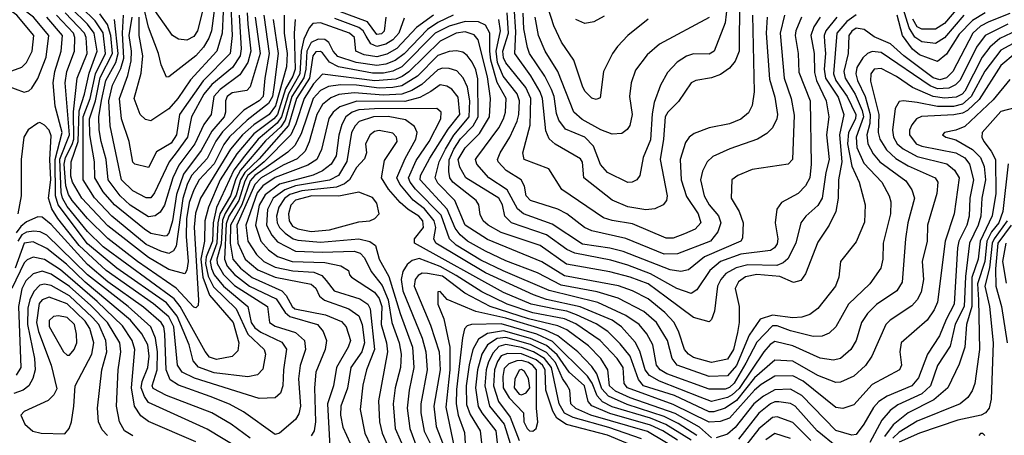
# Model space of a CAD drawing. Extents: x 501367 to 657802, y 482273 to 547541.
# Tile 357 of 656: x 601725 to 606080, y 518165 to 520004. Entities that reach past the tile are written whole.
import ezdxf

# ---------------------------------------------------------------- set-up
doc = ezdxf.new("R2010")
doc.units = 0

msp = doc.modelspace()

# ---------------------------------------------------------------- linework, layer by layer
at = {"layer": '0CON20XD'}
for points in [[(601745, 519683.9), (601765, 519689.1), (601779.2, 519700.7), (601805, 519744.4), (601841.8, 519838.2), (601854.5, 519935), (601786.4, 520015), (601682.4, 520095), (601652.9, 520125), (601641.2, 520145), (601634.5, 520205), (601620.6, 520225), (601555, 520255.8), (601495, 520255.9), (601475, 520240.7), (601466.9, 520223.1), (601487.9, 520135), (601481.5, 520025), (601529.5, 519869.5), (601564.4, 519815), (601645, 519727.1), (601665, 519713.8), (601745, 519683.9)], [(602629.4, 520135), (602620.1, 519945), (602597.7, 519865), (602481.1, 519738.9), (602424.2, 519655), (602385, 519609.6), (602305, 519556.7), (602282.3, 519562.3), (602257.5, 519585), (602231.7, 519655), (602262.9, 519767.2), (602269.3, 519845), (602253.3, 519935), (602253.6, 520015)], [(602597.9, 520135), (602573.1, 519955), (602562, 519922), (602537.9, 519882.1), (602505, 519844.3), (602385, 519751.1), (602375, 519750), (602350.3, 519805), (602339.5, 519855), (602295, 519971.1), (602272.4, 520065)], [(604863.5, 520145), (604845, 519990.8), (604796.9, 519865), (604775, 519851.3), (604705, 519853.5), (604675, 519843.5), (604633.2, 519816.8), (604590.1, 519769.9), (604559.6, 519715), (604532.1, 519637.9), (604522.8, 519587.2), (604515, 519472.9), (604483.3, 519395), (604467.5, 519315), (604454.1, 519295.9), (604434.7, 519285.3), (604415, 519283.3), (604325, 519328.2), (604293.5, 519363.5), (604263, 519445), (604225, 519484), (604139.7, 519519.7), (604109.3, 519559.3), (604099, 519589), (604088.9, 519665), (604077.3, 519695), (604048.4, 519755), (603980.7, 519855), (603970.7, 519880.7), (603955, 519963.3), (603952.6, 520032.6)], [(604505, 520006.2), (604415.5, 519935), (604369.1, 519885), (604347.5, 519855), (604307.1, 519775), (604292, 519658), (604275, 519651.4), (604255, 519657.1), (604225, 519687.5), (604215, 519710.8), (604176.8, 519825), (604122.2, 519905), (604087.4, 519977.4), (604037.7, 520135)], [(601675, 519772.3), (601735, 519793.8), (601755.6, 519814.4), (601780.2, 519865), (601788.4, 519935), (601712.5, 520025), (601585, 520115.7), (601565, 520119.2), (601535, 520094.2), (601518.9, 520051), (601516.9, 520015), (601535, 519940.5), (601585, 519847.6), (601655, 519776.1), (601675, 519772.3)], [(602658, 520095), (602665.1, 519934.9), (602656.8, 519855), (602536.4, 519733.6), (602432.4, 519585), (602418.3, 519495), (602395, 519458.5), (602330.7, 519419.3), (602295, 519350), (602235, 519365.6), (602225, 519374.4), (602209.5, 519465), (602175.1, 519565.1), (602166.9, 519655), (602203.2, 519756.8), (602217.6, 519822.4), (602219.1, 519865), (602209.4, 519935), (602223, 520015)], [(602554.5, 520125.5), (602511.1, 519955), (602495, 519929.2), (602465, 519913.2), (602427.6, 519917.6), (602401.2, 519935), (602305, 520070)], [(604908.5, 520095), (604907, 519865), (604889.6, 519820.4), (604865, 519790.3), (604825, 519762.5), (604785, 519747.1), (604715, 519734.6), (604695, 519724.6), (604638.4, 519641.6), (604591.4, 519595), (604580, 519575), (604573.4, 519475), (604557.9, 519385), (604588.2, 519225), (604586.1, 519205), (604571.1, 519185), (604535, 519167.6), (604495, 519163.5), (604415, 519175.6), (604346.1, 519206.1), (604220.4, 519305), (604215, 519373.3), (604205, 519388.8), (604093, 519453), (604067.7, 519477.7), (604052.3, 519512.3), (604036.9, 519655), (604026.7, 519685), (603986.5, 519756.5), (603915.8, 519855), (603918.9, 519951.1), (603912.7, 520062.7)], [(602846.4, 520005), (602869, 519855), (602850.8, 519715), (602843.6, 519665), (602825, 519633), (602730.8, 519559.2), (602653.5, 519486.5), (602628.5, 519451.5), (602585, 519367.1), (602519.1, 519295), (602495, 519251.1), (602475.1, 519194.9), (602463.6, 519123.6), (602461.3, 519045), (602470.6, 518935), (602465, 518895.7), (602455, 518879.1), (602385, 518899.5), (602295, 518951.4), (602115, 519092.9), (602000.4, 519215), (601958.6, 519285), (601951.7, 519311.7), (601952.5, 519375), (601984.6, 519465), (601988.3, 519601.7), (602012.5, 519675), (602031.8, 519768.2), (602068.5, 519865), (602055.1, 519945), (602025, 519983.8), (601952.9, 520055)], [(602805.3, 520025), (602829.2, 519855), (602808.9, 519745), (602801.6, 519665), (602785, 519644.7), (602715.9, 519604.1), (602622.4, 519507.6), (602593.2, 519466.8), (602555, 519390.4), (602485.7, 519314.3), (602466.1, 519275), (602446.6, 519213.4), (602417.7, 519002.3), (602405, 518981.8), (602385, 518969.4), (602349.4, 518979.4), (602285, 519009.9), (602133.2, 519135), (602056.6, 519216.6), (602005.7, 519295.7), (602006.5, 519575), (602036.6, 519655), (602060.1, 519765), (602105.4, 519855), (602095, 519945.9), (602058.7, 519998.7), (601998.6, 520058.6)], [(605901.6, 520025), (605815, 519924.4), (605775, 519899), (605715, 519906.7), (605685, 519926.8), (605659, 519969), (605633.1, 520053.1)], [(605875, 520057.2), (605815, 519988), (605775, 519962), (605715, 519962.2), (605695, 519972.1), (605675, 520006.7)], [(605107.7, 520025), (605089, 519945), (605106.8, 519745), (605137.4, 519655), (605151.2, 519581.2), (605142.9, 519385), (605124.6, 519365.4), (604965, 519341.5), (604900.8, 519315), (604875.6, 519295), (604872.3, 519215), (604906.8, 519155), (604924.7, 519105), (604922.2, 519037.8), (604914.5, 519025), (604754.7, 518955), (604682.7, 518897.3), (604649.2, 518890.8), (604602.1, 518897.9), (604395, 518978.8), (604335, 518993.8), (604215, 519010.7), (604080.3, 519100.3), (603953.4, 519145), (603927.5, 519167.5), (603881.3, 519251.3), (603799.7, 519305), (603746.9, 519365), (603741.2, 519385), (603746.4, 519395), (603844.3, 519525.7), (603865.5, 519565), (603873.3, 519595), (603876.7, 519655), (603837.1, 519727.1), (603809.5, 519825), (603803.9, 519865), (603805.1, 519945), (603785, 519980), (603754.3, 519994.3), (603695, 519996), (603625, 519975.5), (603563.5, 519945), (603415, 519795.1), (603375, 519776.9), (603335, 519767.7), (603285, 519767.5), (603135, 519796.4), (603096.2, 519816.2), (603065, 519857.3), (603055, 519863.8), (603035, 519862.5), (603021.4, 519845), (603006.4, 519745), (602949, 519655), (602913.7, 519536.3), (602785, 519388.8), (602721.2, 519328.8), (602701.7, 519295), (602682.2, 519227.8), (602633.8, 519146.2), (602622.8, 519117.2), (602616.8, 519013.2), (602597.3, 518945), (602598.2, 518925), (602626.9, 518876.9), (602675, 518827.8), (602821.1, 518735), (602830.7, 518665), (602855, 518649), (602945, 518620.4), (602984.3, 518585), (602989.8, 518545), (602965.7, 518474.3), (602958, 518415), (602967.4, 518295), (602959.4, 518260.6), (602945, 518234.6), (602875, 518174.5), (602855, 518169.1), (602715, 518269.3), (602652.8, 518302.8), (602567.4, 518337.4), (602427.6, 518387.6), (602391.5, 518411.5), (602372.6, 518455), (602367.3, 518615), (602362.1, 518645), (602351.4, 518665), (602272.4, 518732.4), (602114.8, 518844.8), (602025, 518920.4), (601865, 519098.8), (601825, 519130.6), (601805, 519131.7), (601755, 519109.7), (601730.4, 519089.6), (601709.4, 519060.6)], [(603641.7, 520025), (603575, 519992), (603529, 519961), (603425, 519853.1), (603385.8, 519824.2), (603345, 519807.9), (603305, 519801.1), (603213.8, 519815), (603131.8, 519841.8), (603111.3, 519865), (603092.9, 519902.9), (603075, 519916.7), (603045, 519918.5), (603015, 519903.5), (602995.7, 519864.3), (602991, 519785), (602982.6, 519747.4), (602929.1, 519665), (602899.7, 519560.3), (602879.8, 519530.2), (602811.7, 519468.3), (602701.5, 519338.5), (602680.5, 519299.5), (602658, 519225), (602610.3, 519145), (602601.2, 519105), (602597.8, 519015), (602568.2, 518935), (602573, 518903), (602585, 518875.4), (602627.3, 518825), (602734.2, 518735), (602749.4, 518665), (602765, 518640.9), (602791.2, 518621.2), (602885, 518577.4), (602905.9, 518545.9), (602892.7, 518455), (602889.7, 518385), (602878.1, 518351.9), (602855, 518330.7), (602785, 518328.1), (602498, 518418), (602444, 518445), (602423.5, 518475), (602407, 518645), (602385, 518688.9), (602317.4, 518747.3), (602107.2, 518895), (601988.8, 519005), (601894.3, 519124.3), (601867.8, 519167.8), (601852.6, 519215), (601863.5, 519295), (601858.4, 519385), (601865, 519490), (601855, 519516), (601835, 519538), (601815, 519548.7), (601805, 519546.2), (601763, 519517), (601743.3, 519485), (601731.1, 519385), (601731.5, 519225), (601717, 519145)], [(603555.9, 520025), (603479.7, 519970.3), (603392.7, 519877.3), (603348.6, 519851.4), (603305, 519839.7), (603248.5, 519848.5), (603211.3, 519865), (603206.2, 519925), (603184.1, 519945), (603055, 519989.8), (603022, 519988), (603005, 519968), (602981.8, 519918.2), (602969.7, 519865), (602963.8, 519765), (602913.6, 519676.4), (602883.9, 519575), (602864, 519546), (602779.9, 519475), (602719.2, 519400.8), (602672.1, 519337.9), (602596, 519174), (602580.3, 519105), (602577.8, 519025), (602549.6, 518955), (602547.1, 518925), (602559.3, 518869.3), (602582.3, 518822.3), (602682.4, 518725), (602733.6, 518613.6), (602806.9, 518545), (602812.6, 518525), (602801.3, 518458.7), (602777, 518433), (602735, 518424.8), (602585, 518442.3), (602516.2, 518466.2), (602492.1, 518495), (602475.4, 518565), (602422.1, 518692.2), (602375, 518751.6), (602155, 518904.9), (602025, 519012.3), (601895.1, 519185.1), (601883.9, 519225), (601881.5, 519385), (601913.4, 519505), (601882.3, 519622.3), (601873.2, 519725), (601880.5, 519775), (601909.1, 519865), (601914.6, 519935), (601844.9, 520015)], [(602943.9, 520005), (602939.2, 519945), (602943, 519785), (602932.8, 519755), (602900.9, 519699.1), (602865.9, 519585), (602849.3, 519565), (602761.3, 519498.7), (602685, 519411.5), (602612.3, 519295), (602559.8, 519175), (602544.4, 519115), (602542.9, 519025), (602526.3, 518945), (602535.3, 518865), (602565.2, 518785.2), (602670.1, 518665), (602694.8, 518575), (602690.6, 518539.4), (602665.2, 518514.8), (602595, 518501.5), (602565, 518511.7), (602545.7, 518535.7), (602434.9, 518734.9), (602408.9, 518768.9), (602095, 518999.6), (602025, 519066.9), (601935, 519177.8), (601915, 519214.4), (601909, 519239), (601902.7, 519387.3), (601945.5, 519495), (601926.4, 519725), (601934.1, 519775), (601968, 519865), (601969.6, 519925), (601963.4, 519945), (601887.8, 520025)], [(602894.3, 520025), (602895.7, 519945), (602907.6, 519855), (602906, 519795), (602856.2, 519623.8), (602828, 519585), (602760.6, 519539.4), (602710.2, 519495), (602658, 519432), (602525.1, 519215), (602502.1, 519147.9), (602496.7, 519086.7), (602516.6, 518763.4), (602515, 518740), (602505, 518728.8), (602495, 518732.7), (602416.9, 518816.9), (602246.9, 518935), (602115, 519035.7), (602025, 519124), (601957.6, 519205), (601941, 519231), (601928.9, 519268.9), (601922.3, 519365), (601928, 519395), (601958, 519452), (601964.1, 519475.9), (601963.1, 519596.9), (601979.3, 519745), (602023.4, 519855), (602018.8, 519925), (602011.6, 519945), (601927.1, 520035)], [(602766.8, 520015), (602788.6, 519855), (602745, 519706.5), (602729.2, 519690.8), (602665, 519680.6), (602643, 519665), (602635.5, 519645), (602635.5, 519595), (602629.4, 519575), (602575, 519511.7), (602527.4, 519425), (602449, 519321), (602418.9, 519231.1), (602401.1, 519115), (602385, 519060.3), (602375, 519048.6), (602365, 519046.8), (602305, 519057.8), (602276.8, 519076.8), (602144.5, 519185), (602095, 519242.8), (602057.9, 519305), (602056.5, 519375), (602035.4, 519494.6), (602033.7, 519565), (602059.9, 519645), (602081.8, 519748.2), (602135.3, 519855), (602128.9, 519935), (602113.2, 519983.2), (602080.3, 520030.3)], [(602731.1, 520035), (602734.2, 519985), (602747.2, 519865), (602734.6, 519815), (602699.3, 519760.7), (602611.5, 519695), (602583.6, 519665), (602572.7, 519585), (602539.6, 519540.4), (602500, 519455), (602428.7, 519361.3), (602402.3, 519305), (602365, 519183.6), (602346.6, 519153.4), (602324.2, 519135.8), (602295, 519131.6), (602213.6, 519183.6), (602169.8, 519225), (602116, 519295), (602108.1, 519385), (602085.1, 519465), (602077.3, 519517.3), (602075.3, 519575), (602087.2, 519647.3), (602106.5, 519735), (602150.5, 519815), (602161.4, 519855), (602144.5, 520005)], [(602696.6, 520025), (602705.5, 519875), (602700.1, 519845), (602666.6, 519793.4), (602575, 519718.1), (602540.4, 519675), (602484.5, 519575), (602467.6, 519485), (602417.4, 519415), (602385.9, 519375), (602321.2, 519238.8), (602305, 519215.8), (602285, 519215.7), (602225, 519246.9), (602175.6, 519295.6), (602124.9, 519535), (602119.9, 519645), (602135.9, 519714.1), (602171.9, 519788.1), (602185.7, 519834.3), (602180, 519945), (602184, 520025)], [(605182.7, 520015), (605157.9, 519955), (605154.8, 519934.8), (605168.9, 519855), (605171.8, 519771.8), (605221.2, 519645), (605225.9, 519365), (605219.3, 519305), (605201, 519269), (605168.5, 519235), (605095, 519195.6), (605074.1, 519165.9), (605065.9, 519105), (605077.7, 519035), (605075, 519012.9), (605063.4, 518995), (605046.3, 518983.7), (604915, 518967), (604825.3, 518935), (604776.9, 518895), (604720.7, 518809.3), (604695, 518792.6), (604631.8, 518815), (604515, 518879.9), (604415, 518918.5), (604339.6, 518939.6), (604180.9, 518970.9), (604145, 518987.5), (604055, 519052.2), (603900.7, 519105), (603871.1, 519135), (603861.1, 519185), (603844.1, 519215), (603698.3, 519305), (603671.4, 519351.4), (603665.1, 519385), (603695, 519437.7), (603759.2, 519500.8), (603802.8, 519575), (603808, 519655), (603795, 519752.2), (603753.4, 519915), (603735, 519938), (603695, 519950), (603655, 519944.9), (603585, 519909.9), (603446.9, 519773.1), (603417.5, 519752.5), (603388.4, 519741.6), (603296.6, 519733.4), (603065, 519763.1), (603025, 519720), (602983.3, 519655), (602947.2, 519542.8), (602924.6, 519495.4), (602806.9, 519375), (602735, 519314.6), (602720.8, 519289.2), (602694.1, 519204.1), (602650.6, 519135), (602638.4, 519101.6), (602631.2, 518945), (602643.4, 518913.4), (602675, 518876.9), (602741, 518825), (602859.9, 518769.9), (602899.4, 518709.4), (602920.4, 518690.4), (603042, 518655), (603067.6, 518625), (603082.8, 518585), (603075.8, 518545), (603035.7, 518445), (603028.7, 518375), (603033.2, 518225), (603027.1, 518185), (603015, 518163.2)], [(605265.1, 520014.9), (605237.9, 519972.1), (605224.5, 519935), (605238.5, 519855), (605240.6, 519770.6), (605248.9, 519735), (605292.8, 519645), (605303.2, 519575), (605294.2, 519494.2), (605305.9, 519385), (605291.3, 519328.7), (605274.1, 519215), (605255, 519182.2), (605202.7, 519135), (605179.5, 519105), (605157.7, 519015), (605123.1, 518946.9), (605102.1, 518927.9), (605073.5, 518916.5), (604945, 518919.1), (604894.1, 518905.9), (604848.9, 518881.1), (604825.6, 518855), (604811.3, 518825), (604797.8, 518715), (604785, 518678), (604775, 518668), (604705, 518687.3), (604585, 518776.8), (604505, 518835.1), (604425, 518865.1), (604335, 518888.2), (604143.3, 518923.3), (604027.8, 519005), (603855, 519062.8), (603796.9, 519095), (603775.3, 519115), (603761.7, 519141.7), (603755.8, 519185), (603743.7, 519205), (603641, 519285), (603627.1, 519305), (603623.2, 519333.2), (603624.6, 519384.6), (603645, 519432.1), (603675, 519476.5), (603731.2, 519535), (603752.9, 519575), (603752.2, 519742.2), (603742.8, 519782.8), (603726.1, 519816.1), (603705, 519845.9), (603685, 519860.5), (603656.9, 519866.9), (603625, 519863.4), (603575, 519846.4), (603485, 519754.9), (603415, 519712.3), (603375, 519703.6), (603315, 519701.5), (603215, 519714.3), (603143.5, 519716.5), (603091.2, 519708.8), (603055, 519690.9), (603022.8, 519655), (602970.7, 519499.3), (602941.9, 519448.1), (602911.6, 519418.4), (602765.6, 519315), (602745, 519292), (602707.2, 519185), (602657.3, 519095), (602656.5, 519015), (602668.2, 518945), (602701.3, 518905), (602753.9, 518863.9), (602884.9, 518804.9), (602903.9, 518783.9), (602929.7, 518735), (602942, 518725), (603078, 518698), (603148.6, 518668.6), (603169.4, 518645), (603187.9, 518585), (603177.6, 518555), (603127, 518465), (603112.5, 518385), (603086.8, 518305), (603097.2, 518115)], [(605339.3, 520015), (605290, 519955), (605283, 519935), (605284.9, 519905), (605288.7, 519855), (605283.9, 519785), (605289.7, 519745), (605345, 519661), (605370.1, 519585), (605351, 519495), (605361.1, 519375), (605346.4, 519295), (605345.8, 519215), (605334.2, 519155), (605304.8, 519095.2), (605255, 519019.4), (605200.3, 518879.7), (605179.8, 518850.2), (605147.9, 518842.1), (605087.4, 518867.4), (604985, 518876.8), (604935, 518866.4), (604904.2, 518845), (604890.2, 518815), (604907.6, 518735), (604907.3, 518665), (604899.3, 518620.7), (604882.7, 518545), (604855, 518501.7), (604785, 518487), (604705, 518510.2), (604683.8, 518523.8), (604665.6, 518545.6), (604641.2, 518621.2), (604619.8, 518665), (604578.9, 518708.9), (604505, 518769.7), (604435, 518804.5), (604373, 518827), (604135, 518871.4), (604035, 518933.6), (603795, 519032), (603695.2, 519095), (603649.8, 519205), (603575, 519281.7), (603562.7, 519305), (603581, 519375), (603608.5, 519431.5), (603645.9, 519494.1), (603713.9, 519575), (603715.6, 519645.6), (603706.4, 519706.4), (603687, 519747), (603658.2, 519778.2), (603625, 519789), (603595, 519790), (603575, 519782.5), (603503.1, 519716.9), (603458.9, 519691.1), (603415.2, 519674.8), (603335, 519670), (603205, 519680.7), (603136.8, 519673.2), (603101.1, 519658.9), (603065, 519628.4), (603039.2, 519585), (603005.7, 519464.3), (602987.5, 519422.5), (602951.8, 519388.2), (602890.2, 519360.2), (602792.6, 519305), (602764.9, 519275.1), (602686.3, 519095), (602690.3, 519015), (602722.7, 518945), (602777.8, 518897.8), (602855, 518864.4), (603015, 518833.9), (603035, 518816), (603051.4, 518781.4), (603072.7, 518762.7), (603181.5, 518725), (603225, 518694.3), (603240.6, 518655), (603249.7, 518575), (603239.1, 518535), (603189.3, 518465), (603175.4, 518374.6), (603145.2, 518295), (603143.4, 518255), (603155, 518201.9), (603203.7, 518095)], [(605425, 520025.8), (605384.1, 519995.9), (605339.9, 519945), (605325.1, 519765.1), (605334.9, 519735), (605385.1, 519665.1), (605423.9, 519585), (605421.4, 519565), (605390.6, 519505), (605386.7, 519455), (605406.2, 519356.2), (605438.8, 519285), (605464.1, 519185), (605461.9, 519108.1), (605425, 519021.9), (605356.2, 518935), (605347.7, 518865), (605334, 518825), (605255, 518726.9), (605220, 518700), (605185, 518688.7), (605145, 518685.5), (605055, 518696.8), (605000.1, 518679.9), (604951.1, 518608.9), (604895, 518473.7), (604855, 518428.1), (604775, 518425.1), (604632.7, 518475), (604610.4, 518505), (604590.3, 518585), (604541.3, 518665), (604485, 518712.7), (604371.6, 518771.6), (604279.9, 518799.9), (604120.3, 518830.3), (604015, 518884.6), (603875, 518937.6), (603785, 518980.8), (603706.1, 519025), (603672.8, 519052.8), (603651.8, 519081.8), (603616, 519166), (603496.9, 519295), (603498.3, 519315), (603539.2, 519390.9), (603620.5, 519519.5), (603672.4, 519585), (603665, 519661.5), (603636.8, 519696.8), (603615, 519709.6), (603585, 519716.4), (603543.4, 519686.6), (603495, 519660.5), (603428.3, 519641.7), (603215.7, 519644.3), (603140.9, 519619.1), (603111, 519595), (603092.8, 519567.2), (603059.6, 519430.4), (603039.1, 519385), (603000.1, 519359.9), (602855, 519306.2), (602801, 519269), (602775, 519238.2), (602724.9, 519095), (602734.9, 519025), (602772.8, 518965), (602804.9, 518934.9), (602855, 518909.6), (602933.3, 518893.3), (603026.7, 518886.7), (603061.8, 518871.8), (603080.3, 518850.3), (603116.7, 518805), (603229.1, 518769.1), (603265.7, 518745), (603275.5, 518725.5), (603294.6, 518545), (603259.3, 518455), (603242.2, 518387.8), (603230.8, 518279.2), (603251.2, 518175), (603326.5, 518015)], [(606105, 520031.4), (606011.6, 519995), (605975, 519975.4), (605940.6, 519945), (605851.9, 519775), (605825, 519746.5), (605795, 519738.9), (605765, 519747.6), (605635.1, 519845.1), (605577.3, 519897.3), (605505, 519927.9), (605460.4, 519960.4), (605425, 519966.1), (605405, 519954.1), (605392.9, 519935), (605389.6, 519855), (605369.6, 519775), (605375.6, 519745), (605420.8, 519675), (605452, 519602), (605457.5, 519575), (605424.9, 519485.1), (605428.1, 519438.1), (605459.1, 519369.1), (605537.8, 519285), (605570.8, 519225), (605577.7, 519197.7), (605576.1, 519145), (605544.7, 519015), (605543.1, 518945), (605533.2, 518905), (605485.4, 518835), (605390.6, 518745), (605335, 518645.5), (605305, 518616.9), (605275, 518603.7), (605235, 518602.6), (605135, 518627.2), (605075, 518649.7), (605055, 518649.5), (604985, 518576.8), (604937.5, 518485), (604885, 518396.3), (604865, 518376.5), (604845, 518369.9), (604775, 518369.5), (604588, 518438), (604557.7, 518455), (604542.3, 518475), (604525.9, 518565), (604499.2, 518615), (604464.8, 518655), (604406.2, 518696.2), (604282.7, 518752.7), (604066.7, 518806.7), (603863.8, 518893.8), (603765, 518939.9), (603655, 519006.9), (603625.5, 519034.5), (603589.1, 519139.1), (603475.1, 519255.1), (603451.5, 519285), (603445.1, 519305), (603479.3, 519380.7), (603536, 519465), (603588.4, 519565), (603590, 519595), (603570.7, 519610.7), (603295, 519610.2), (603225, 519605.5), (603195.2, 519595), (603167.7, 519575), (603149.7, 519540.3), (603136.1, 519493.9), (603125, 519401.9), (603103.2, 519365), (603063.9, 519336.1), (603022.9, 519317.1), (602873.7, 519276.3), (602810.7, 519229.3), (602785, 519183.5), (602768.8, 519095), (602791.9, 519025), (602825, 518986.6), (602865, 518957), (602930.5, 518935), (603075, 518929.9), (603146, 518915), (603178.8, 518895), (603183.8, 518875), (603193.3, 518865), (603295, 518798.2), (603315, 518770.2), (603326.9, 518735), (603323.3, 518655), (603348.1, 518575), (603351.7, 518535), (603312, 518318), (603316.5, 518225), (603328, 518175), (603394.8, 518025)], [(603425, 520010.4), (603402.5, 519945), (603375, 519915.1), (603345, 519896.3), (603305, 519885.1), (603278.2, 519898.2), (603258.2, 519931.8), (603243.7, 519955), (603225, 519970.3), (603119.6, 520009.6)], [(603344, 520015), (603336.9, 519953.1), (603325, 519941.7), (603305, 519938.5), (603264.1, 519994.1), (603133, 520043)], [(605030.6, 520015), (605027, 519945), (605040.9, 519740.9), (605065, 519660.8), (605076.7, 519585), (605073.9, 519565), (605055, 519525.5), (605029.8, 519500.2), (604988.1, 519475), (604866.4, 519433.6), (604791.4, 519398.6), (604765.4, 519375), (604745, 519334.2), (604736.8, 519295), (604752, 519225), (604775, 519184.7), (604816.2, 519136.2), (604826, 519105), (604812.9, 519065), (604780.4, 519025), (604635, 518967.9), (604575, 518966.7), (604406.3, 519036.3), (604255, 519070.2), (604224, 519085), (604144.5, 519145.5), (604105, 519165.6), (603983.8, 519205), (603965.9, 519225), (603957.5, 519267.5), (603942.9, 519295), (603877.2, 519337.2), (603841.2, 519375), (603839.2, 519385), (603849.8, 519415), (603892.5, 519485), (603925.2, 519555), (603933.4, 519585), (603936.5, 519645), (603926.1, 519676.1), (603864.2, 519755), (603839.1, 519815), (603831.9, 519865), (603851.6, 519955), (603844.5, 520004.5)], [(604966.4, 520025), (604973.6, 519685), (604965.4, 519625), (604948.3, 519591.7), (604915, 519564.7), (604865, 519542.9), (604775, 519526.5), (604708.6, 519501.4), (604686.5, 519485), (604669.5, 519460.5), (604646.3, 519385), (604651.1, 519295), (604675, 519222.7), (604726, 519145), (604737.2, 519105), (604713.1, 519076.9), (604665, 519057), (604615, 519037.6), (604585, 519037.5), (604435, 519101.5), (604345, 519115.2), (604307.9, 519127.9), (604123.6, 519253.6), (604064.8, 519344.8), (603956.7, 519385), (603950, 519415), (603982.6, 519537.4), (603986.6, 519655), (603963.2, 519705), (603875, 519814), (603865, 519836.2), (603862, 519865), (603886.7, 519945), (603881.4, 520035)], [(604775, 520014.1), (604555, 519896.5), (604500.5, 519849.5), (604449.2, 519780.8), (604430.3, 519725), (604421.9, 519665), (604434.2, 519585), (604423.8, 519536.2), (604412, 519518), (604388.8, 519501.2), (604345, 519497.2), (604295, 519516.6), (604212.3, 519562.3), (604176.8, 519595), (604105.4, 519775.4), (604050, 519865), (604019.3, 519935), (604005.2, 520015)], [(604309.9, 520020.1), (604265, 519994.1), (604225, 519987.5), (604185.5, 520005)], [(605995, 520035.1), (605940, 520000), (605880.9, 519940.9), (605825, 519852.1), (605785, 519819.2), (605705, 519848.9), (605673.5, 519873.5), (605629.3, 519935), (605605.8, 520025)], [(606095, 519984.7), (605995, 519934.8), (605957.1, 519882.9), (605885, 519736), (605864.4, 519715.6), (605835, 519701.9), (605785, 519698.6), (605751.5, 519711.5), (605535, 519858.8), (605495, 519863), (605475.4, 519854.6), (605454.6, 519835.4), (605427.8, 519792.2), (605423.4, 519765), (605430.5, 519735), (605464, 519664), (605487, 519585), (605484.9, 519545.1), (605472.7, 519495), (605476.1, 519455), (605500.5, 519410.5), (605529.8, 519375), (605645, 519291.8), (605670.8, 519250.8), (605683.3, 519215), (605654, 519105), (605642.9, 519035), (605627.7, 518842.3), (605604.6, 518805), (605515, 518744.7), (605475.2, 518704.8), (605448.8, 518665), (605425.5, 518584.5), (605400.8, 518545), (605354.8, 518505.2), (605325, 518497.3), (605265, 518507.3), (605145, 518560.8), (605065, 518579.8), (605045, 518567.2), (605015.9, 518534.1), (604906.9, 518373.1), (604876.1, 518343.9), (604855, 518332), (604785, 518315.7), (604734.7, 518334.7), (604554.9, 518404.9), (604510.2, 518430.2), (604491.2, 518455), (604468.4, 518538.4), (604447.3, 518577.3), (604387.3, 518645), (604345.7, 518675), (604204.3, 518734.3), (604055, 518766.8), (603997.6, 518787.6), (603785, 518883.7), (603566.1, 519015), (603557, 519035), (603565.4, 519085), (603558.1, 519115), (603515, 519167.3), (603466.1, 519206.1), (603406.2, 519276.2), (603393.7, 519305), (603429.9, 519390.1), (603477.4, 519475), (603483.3, 519505), (603471.6, 519531.6), (603431.3, 519561.3), (603355, 519575.5), (603290.6, 519575), (603226.4, 519553.6), (603208.6, 519535), (603193.5, 519505), (603172.8, 519377.2), (603135, 519314.4), (603095.5, 519294.5), (602945, 519269.9), (602897.8, 519252.2), (602846.3, 519215), (602821.6, 519165), (602816.3, 519095), (602840.4, 519050.4), (602865, 519021.2), (602945, 518980.4), (603063.7, 518976.3), (603205, 518980), (603231.3, 518971.3), (603250.6, 518950.6), (603280.4, 518890.4), (603327.8, 518827.8), (603355.3, 518765), (603371.5, 518665), (603403.7, 518575), (603412.3, 518525), (603410.2, 518465), (603385.5, 518375), (603377.1, 518305), (603386.5, 518195), (603429.6, 518095)], [(606135, 519956.8), (606059.6, 519920.4), (606016.7, 519883.3), (605982, 519838), (605905, 519688.5), (605893.5, 519675), (605867.8, 519662.2), (605815, 519657.3), (605764.9, 519664.9), (605674.3, 519704.3), (605603.5, 519753.5), (605535, 519788.8), (605505, 519785.7), (605490.2, 519765), (605487.6, 519732.4), (605525.1, 519585), (605522.8, 519505), (605529, 519475), (605558.4, 519428.4), (605600.1, 519390.1), (605655, 519358), (605774.6, 519305), (605785.3, 519285), (605782.2, 519235), (605740.7, 519095), (605739.3, 519025), (605716.2, 518935), (605723.2, 518855), (605712, 518798), (605694.8, 518765.2), (605671.4, 518738.6), (605574.6, 518675.4), (605555.3, 518655), (605493.8, 518516.2), (605466.1, 518473.9), (605415, 518427.7), (605355, 518400.2), (605335, 518398.6), (605255, 518430.7), (605145, 518493.8), (605065, 518498.4), (604975, 518420), (604895, 518318.7), (604845, 518285.6), (604795, 518269.1), (604775, 518268.6), (604620.9, 518340.9), (604483.6, 518385), (604462.8, 518412.8), (604425, 518515.2), (604380.8, 518570.8), (604326, 518625), (604275, 518658.9), (604188.5, 518698.5), (604145, 518714.4), (604095, 518723), (603987.3, 518745), (603865, 518797.9), (603470.8, 519015), (603471.6, 519035), (603510.5, 519085), (603507.9, 519115), (603491, 519135), (603443.8, 519163.8), (603407.7, 519195), (603356.9, 519255), (603325.6, 519305), (603338.7, 519381.3), (603394.1, 519465), (603391.5, 519485), (603375, 519502.7), (603315, 519514.4), (603295, 519509.8), (603275.9, 519495), (603255.3, 519455), (603258.5, 519415), (603250.8, 519389.2), (603215, 519350.3), (603184.4, 519295.6), (603162.4, 519277.6), (603126.2, 519263.8), (602973.1, 519246.9), (602919.3, 519230.7), (602896.5, 519213.5), (602871.9, 519175), (602861.7, 519135), (602864.1, 519105), (602874.8, 519085), (602900.1, 519060.1), (602934.9, 519034.9), (602955, 519028.4), (603055, 519020.5), (603225, 519035.2), (603273.4, 519023.4), (603298.8, 519005), (603315.8, 518945), (603357.9, 518867.9), (603407.6, 518705), (603462.4, 518555), (603469, 518465), (603447.5, 518365), (603438.6, 518285), (603450.5, 518195), (603487.7, 518095)], [(606155, 519918.1), (606065, 519868.9), (605993.8, 519776.2), (605933.8, 519665), (605895, 519630.7), (605855, 519620.6), (605785, 519620.4), (605695, 519638.3), (605634.7, 519645.3), (605615, 519642.2), (605598, 519612), (605584.8, 519515), (605589.8, 519485), (605605.9, 519455), (605632.4, 519432.4), (605695, 519398.9), (605826, 519366), (605859, 519339), (605880.2, 519305), (605858.6, 519145), (605817.8, 519025), (605784.8, 518755), (605770.1, 518719.9), (605739.3, 518675), (605623.9, 518575), (605617.5, 518535), (605625.3, 518475.3), (605616.1, 518455), (605495, 518389.8), (605415, 518300), (605365.3, 518284.7), (605335, 518288.6), (605190.2, 518405), (605145, 518428.9), (605065, 518427.7), (605005, 518389.9), (604975, 518365.1), (604865, 518241.1), (604824, 518226), (604775, 518223.2), (604615, 518302.4), (604414, 518375), (604399, 518395), (604393.7, 518465), (604367.7, 518505), (604293.2, 518585), (604185, 518658.1), (604135, 518680.5), (603995, 518707.9), (603880.8, 518745), (603769.7, 518799.7), (603655, 518871.9), (603585, 518912.9), (603492.5, 518947.5), (603461.1, 518938.9), (603438.6, 518921.4), (603420.5, 518889.5), (603413, 518855), (603419.6, 518805), (603505.4, 518595), (603521.8, 518535), (603527.5, 518455), (603499, 518305), (603499.7, 518265), (603514, 518184), (603558.8, 518095)], [(606127.8, 519855), (606065, 519801.1), (605968.2, 519651.8), (605917.4, 519602.6), (605895, 519591), (605857.2, 519582.8), (605714, 519576), (605691.3, 519565), (605670.8, 519539.2), (605660.9, 519515), (605660.8, 519495), (605690.2, 519455), (605715, 519444.1), (605865, 519414.6), (605905, 519393.4), (605925.5, 519365), (605943.5, 519295), (605927.6, 519215), (605923.9, 519135), (605914.6, 519095), (605878.8, 519025), (605873.4, 518995), (605857.8, 518745), (605822.2, 518677.8), (605793, 518605), (605740.4, 518525), (605700.9, 518419.1), (605671.1, 518385), (605561.3, 518338.7), (605525.6, 518314.4), (605501.7, 518288.3), (605459.4, 518215), (605425, 518169.5), (605405, 518166.1), (605335, 518186.5), (605185, 518340.9), (605135, 518369.4), (605065, 518366), (605015, 518339.1), (604972.8, 518305), (604889.9, 518200.1), (604855, 518170), (604805, 518154.8)], [(606105, 519740), (606031, 519649), (605905, 519531.7), (605865.3, 519515.3), (605816.2, 519505), (605806, 519495), (605821.2, 519485), (605865, 519472.9), (605939.6, 519429.6), (605975, 519394.8), (605990.3, 519355), (605996.4, 519295), (605980.6, 519215), (605975.6, 519135), (605964.1, 519095), (605926.3, 519015), (605907.8, 518867.8), (605902.8, 518735), (605863, 518657), (605840.1, 518559.9), (605785, 518473.9), (605753.8, 518385), (605715, 518348.9), (605609.8, 518299.8), (605575, 518274.8), (605538.1, 518231.9), (605485, 518134)], [(606126, 519614), (606065, 519598.3), (605981.9, 519505), (605980.5, 519485), (605989, 519465), (606022.3, 519422.3), (606040.4, 519385), (606042.8, 519235), (606025.9, 519135.9), (605973.5, 519025), (605964.5, 518945), (605937.1, 518862.9), (605935.9, 518735), (605912.4, 518655), (605905.8, 518555), (605880.2, 518479.8), (605829.7, 518375), (605767.7, 518322.3), (605654.2, 518265), (605588.2, 518211.8), (605550.1, 518159.9)], [(606096.8, 519366.8), (606073.6, 519155), (606056.3, 519105), (606023.6, 519065), (606003.3, 519025), (605994.3, 518935), (605961, 518835), (605966, 518765), (605969.7, 518545), (605950.3, 518395), (605938.3, 518361.7), (605918, 518332), (605885.5, 518305), (605695, 518227.8), (605615, 518178.8), (605587, 518153)], [(603015, 519067.6), (603095, 519073.9), (603225, 519109.3), (603273.3, 519115), (603296.2, 519125), (603315.7, 519145), (603305, 519192.9), (603285, 519217.1), (603225, 519241.8), (603137.1, 519222.9), (603017.1, 519225), (602945, 519205.4), (602925, 519183.2), (602914.4, 519145), (602917, 519115), (602931.3, 519091.3), (602955, 519078.9), (603015, 519067.6)], [(606092.1, 519115), (606034.5, 519035), (606026.5, 519015), (606014.1, 518905.9), (605993.6, 518825), (606014.6, 518735), (606031, 518575), (606022.2, 518325), (606012.8, 518285), (605996.3, 518265), (605978.2, 518255), (605875, 518232.7), (605705, 518174.5), (605614.7, 518135.3)], [(606111, 519095), (606052.1, 519015), (606041.7, 518901.7), (606042.5, 518825), (606067.7, 518735), (606093.2, 518575)], [(602745, 518153.4), (602660.7, 518215), (602575, 518264.8), (602375, 518341.7), (602315, 518373.2), (602311.3, 518385), (602333.1, 518455), (602334.6, 518535), (602326.6, 518595), (602305.8, 518645.8), (602205.1, 518735.1), (602025, 518876), (601845, 519050.5), (601815.6, 519065.6), (601788.1, 519068.1), (601755, 519064.1), (601735, 519052.6), (601717.6, 519025)], [(602702.6, 518102.6), (602555, 518192.4), (602295, 518310.2), (602276.6, 518336.6), (602262.4, 518375), (602266.5, 518403.5), (602292.3, 518465), (602297.4, 518515), (602291.5, 518565), (602265.8, 518615), (602215.2, 518675), (602015, 518842.4), (601932.4, 518922.4), (601845, 518991.9), (601785, 519020.7), (601745, 519016), (601704.9, 518905)], [(606086.5, 519015), (606072.6, 518935), (606088.5, 518838.5)], [(602505, 518137.2), (602295, 518226.5), (602261, 518251), (602232.9, 518295), (602219.3, 518375), (602234.5, 518545), (602222.1, 518585), (602180.1, 518650.1), (602068, 518758), (601905, 518898), (601835, 518943.5), (601785, 518953), (601757.8, 518942.2), (601745, 518928.6), (601690.3, 518815)], [(602225, 518162.8), (602189.5, 518185), (602166.1, 518225), (602152.8, 518295), (602160.2, 518455), (602172.3, 518535), (602167.5, 518575), (602114.2, 518665), (602040.3, 518740.3), (601945, 518823.1), (601865, 518877.9), (601825, 518891.4), (601785, 518880), (601751.8, 518848.2), (601735, 518813.8), (601719.4, 518735), (601730.5, 518465), (601709, 518431)], [(604785, 518154.8), (604732, 518202), (604625, 518261.2), (604425, 518331.4), (604360.6, 518360.6), (604333.8, 518385), (604326.2, 518455), (604295.2, 518505), (604240.8, 518560.8), (604145, 518632.2), (604105, 518649.7), (603975, 518680.9), (603805.8, 518735), (603694.1, 518794.1), (603595, 518868.8), (603529, 518881), (603505, 518882.8), (603487, 518873), (603474.8, 518855), (603470.1, 518825), (603542.9, 518652.9), (603579.9, 518535), (603584.9, 518455), (603557.4, 518295), (603566.9, 518205), (603636.4, 518026.4)], [(602112.9, 518165), (602089.6, 518189.6), (602074.2, 518225), (602068.7, 518285), (602088.9, 518455), (602110.2, 518535), (602105.7, 518585), (602074.6, 518655), (602047.1, 518687), (601945, 518782.9), (601865, 518828.1), (601835, 518834), (601815, 518829.8), (601788.1, 518801.9), (601770, 518765), (601761.8, 518728.2), (601760, 518655), (601790.3, 518505), (601793.9, 518455), (601783.1, 518416.9), (601765.8, 518385), (601740.8, 518365), (601699.9, 518349.9)], [(604720.4, 518165), (604638.2, 518218.2), (604575, 518249), (604411.7, 518301.7), (604328.8, 518338.8), (604300.4, 518370.4), (604277.2, 518437.2), (604255, 518470.2), (604194.2, 518534.2), (604105.9, 518605.9), (604050.1, 518630.1), (603875, 518683.4), (603743, 518713), (603616.6, 518766.6), (603585, 518801.2), (603575, 518800), (603574.6, 518794.6), (603575.3, 518745), (603601, 518681), (603628.1, 518555), (603627.8, 518455), (603609.4, 518289.4), (603648.6, 518105)], [(601925, 518172), (601944.6, 518195.4), (601953.8, 518225), (601965.3, 518295), (601970.9, 518385), (602044.5, 518525), (602052.5, 518575), (602035, 518638.4), (602015, 518670), (601935, 518746.5), (601855, 518776.4), (601825.1, 518764.9), (601811.9, 518748.1), (601799, 518665), (601807.7, 518625), (601864.4, 518475), (601889.1, 518370.9), (601876.1, 518343.9), (601851.2, 518318.8), (601745, 518270), (601730, 518255), (601748, 518215), (601783.8, 518183.8), (601820, 518175), (601925, 518172)], [(601945, 518520.6), (601966.2, 518545), (601977.5, 518575), (601976.6, 518613.4), (601967, 518655), (601935, 518686.5), (601896.2, 518693.8), (601875, 518690.6), (601855, 518673.3), (601855, 518647.5), (601919.7, 518535), (601935, 518520.6), (601945, 518520.6)], [(604695, 518143.3), (604582.9, 518212.9), (604515, 518240.6), (604345, 518291.9), (604303, 518313), (604279.5, 518339.5), (604256.5, 518396.5), (604236.9, 518426.9), (604081.1, 518581.1), (604012.5, 518612.5), (603855, 518658.2), (603723.8, 518656.2), (603705, 518650), (603693.2, 518636.8), (603683.3, 518596.7), (603657.5, 518367.5), (603655.8, 518305), (603664.7, 518254.7), (603692.7, 518177.3), (603697.7, 518105)], [(604635, 518144.3), (604569.5, 518185), (604515, 518210.5), (604335, 518261.9), (604255.1, 518295.1), (604238.9, 518315), (604223.6, 518385), (604155, 518444.5), (604101.8, 518521.8), (604055, 518563.3), (603984.4, 518594.4), (603865, 518627.8), (603794.9, 518615.1), (603755, 518590.6), (603729.5, 518545), (603713.1, 518476.9), (603699.4, 518385), (603701.5, 518301.5), (603717, 518257), (603761.6, 518185), (603771.1, 518105)], [(604647.7, 518095), (604502.2, 518182.2), (604250.8, 518255), (604185, 518283.8), (604162.4, 518305), (604158.5, 518365), (604145, 518389.2), (604126.3, 518416.3), (604095, 518487.1), (604055, 518531.3), (603985, 518567.2), (603875, 518597.7), (603837, 518593), (603794.6, 518565), (603769.7, 518525), (603749.8, 518455), (603741.1, 518375), (603753.2, 518293.2), (603768.5, 518265), (603831.6, 518185), (603840.2, 518105)], [(604475, 518149.9), (604330.4, 518199.6), (604173.8, 518243.8), (604135, 518262.8), (604111.2, 518305), (604077.6, 518465), (604046.3, 518505), (603997, 518535), (603945, 518553.9), (603875, 518566.5), (603845, 518558.9), (603819, 518531), (603799, 518491), (603789, 518455), (603782.5, 518385), (603803, 518295), (603867.7, 518215), (603902.4, 518105)], [(604505, 518091), (604325, 518166.6), (604143.9, 518213.9), (604100.8, 518240.8), (604082.9, 518272.9), (604051.7, 518365), (604048.9, 518455), (604037.4, 518475), (604009.3, 518499.3), (603945, 518526.2), (603882.5, 518527.5), (603855, 518517.1), (603838.4, 518491.6), (603825.6, 518455), (603821.1, 518385), (603843.5, 518315), (603895.1, 518245.1), (603935, 518142.5)], [(603995, 518183.1), (604010, 518195), (604017.2, 518222.8), (604011.2, 518285), (604011.1, 518455), (603995, 518474.7), (603975, 518486.9), (603945, 518496.4), (603924.5, 518495.5), (603888.8, 518481.2), (603868.6, 518461.4), (603862.2, 518425), (603863.8, 518375), (603890.5, 518330.5), (603952.9, 518265), (603955.4, 518225), (603969.6, 518195), (603980, 518185), (603995, 518183.1)], [(603945, 518345.1), (603965, 518353.1), (603980.8, 518375), (603975, 518416.4), (603958.2, 518448.2), (603945, 518456), (603935, 518454.3), (603915.5, 518414.5), (603912.2, 518375), (603935, 518348.1), (603945, 518345.1)], [(605339.7, 518115), (605252.2, 518185), (605154.7, 518294.7), (605135, 518306.2), (605082.9, 518312.8), (605065, 518313.2), (605045.7, 518305), (604995, 518263.5), (604905, 518148)], [(605225, 518142.7), (605145, 518222.2), (605075, 518247.2), (605055, 518244.8), (604995, 518193.3), (604905, 518079.7)], [(605135, 518151.6), (605065, 518173.1), (605024.7, 518145.3)], [(605993.8, 518165), (605985, 518173.8), (605975, 518173.8), (605968, 518165)]]:
    msp.add_lwpolyline(points, dxfattribs=at)

doc.saveas('drawing.dxf')
